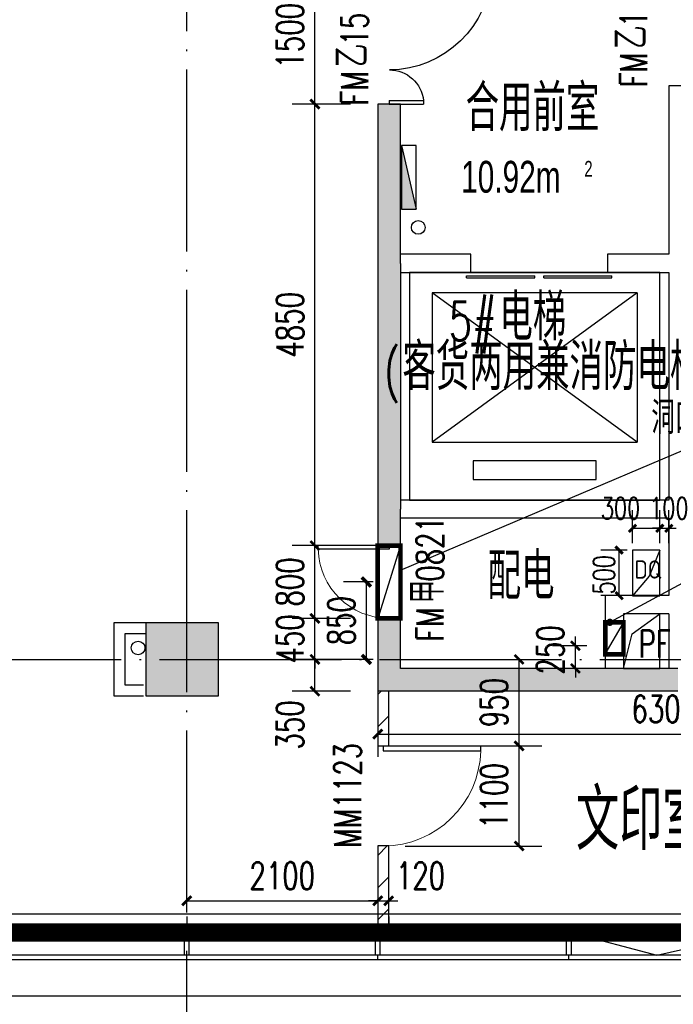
# Model space of a CAD drawing. Extents: x 797781 to 1255204, y 21234 to 1024248.
# Tile 494 of 656: x 978672 to 985857, y 468854 to 479670. Entities that reach past the tile are written whole.
import ezdxf

# ---------------------------------------------------------------- set-up
doc = ezdxf.new("R2010")
doc.units = 0
doc.header["$LTSCALE"] = 1000
doc.header["$MEASUREMENT"] = 0
doc.linetypes.add('230303生产综合楼-平面图_t8$0$DOTE', pattern=[2.42, 2, -0.2, 0.02, -0.2])
doc.linetypes.add('__DASH', pattern=[0.35, 0.25, -0.1])
for name, color, linetype in [('230303生产综合楼-平面图_t8$0$3T_WOOD', 21, 'Continuous'), ('230303生产综合楼-平面图_t8$0$COLUMN', 40, 'Continuous'), ('230303生产综合楼-平面图_t8$0$CURTWALL', 4, 'Continuous'), ('230303生产综合楼-平面图_t8$0$DIM_LEAD', 3, 'Continuous'), ('230303生产综合楼-平面图_t8$0$DOOR_FIRE', 4, 'Continuous'), ('230303生产综合楼-平面图_t8$0$DOOR_FIRE_TEXT', 7, 'Continuous'), ('230303生产综合楼-平面图_t8$0$DOTE', 1, '230303生产综合楼-平面图_t8$0$DOTE'), ('230303生产综合楼-平面图_t8$0$EVTR', 2, 'Continuous'), ('230303生产综合楼-平面图_t8$0$H-楼板留洞', 6, 'Continuous'), ('230303生产综合楼-平面图_t8$0$PUB_DIM', 3, 'Continuous'), ('230303生产综合楼-平面图_t8$0$PUB_HATCH', 8, 'Continuous'), ('230303生产综合楼-平面图_t8$0$PUB_TEXT', 7, 'Continuous'), ('230303生产综合楼-平面图_t8$0$SPACE', 7, 'Continuous'), ('230303生产综合楼-平面图_t8$0$VPIPE-雨水', 4, 'Continuous'), ('230303生产综合楼-平面图_t8$0$WALL', 40, 'Continuous'), ('230303生产综合楼-平面图_t8$0$WALL-MOVE', 6, 'Continuous'), ('230303生产综合楼-平面图_t8$0$WINDOW', 4, 'Continuous'), ('230303生产综合楼-平面图_t8$0$WINDOW_TEXT', 7, 'Continuous'), ('230303生产综合楼-平面图_t8$0$条件', 7, 'Continuous'), ('230303生产综合楼-平面图_t8$0$板洞', 6, 'Continuous'), ('230303生产综合楼-平面图_t8$0$水管', 4, 'Continuous'), ('230303生产综合楼-平面图_t8$0$看线', 115, 'Continuous'), ('DIM_LEAD', 3, 'Continuous'), ('EQUIP_消火栓', 7, 'Continuous'), ('PUB_DIM', 3, 'Continuous'), ('PUB_HATCH', 8, 'Continuous'), ('PUB_TEXT', 7, 'Continuous'), ('TEL_TEXT', 7, 'Continuous'), ('VPIPE-消防', 1, 'Continuous'), ('电-强电平面-标注', 3, 'Continuous'), ('电气洞口', 6, 'Continuous')]:
    doc.layers.add(name, color=color, linetype=linetype)
doc.styles.add('230303生产综合楼-平面图_t8$0$_HZTXT', font='@HZTXT_E', dxfattribs={"width": 0.7, "bigfont": '@@HZTXT'})
doc.styles.add('230303生产综合楼-平面图_t8$0$_TCH_DIM', font='SIMPLEX', dxfattribs={"bigfont": 'GBCBIG'})
doc.styles.add('230303生产综合楼-平面图_T8$0$_TCH_DIM_T3', font='SIMPLEX', dxfattribs={"width": 0.705882, "bigfont": 'GBCBIG'})
doc.styles.add('230303生产综合楼-平面图_t8$0$_TCH_WINDOW', font='SIMPLEX', dxfattribs={"height": 3.5, "bigfont": 'GBCBIG'})
doc.styles.add('230303生产综合楼-平面图_t8$0$中元仿宋', font='SIM', dxfattribs={"width": 0.75, "bigfont": 'AllInOneBig.shx'})
doc.styles.add('_TCH_DIM', font='SIMPLEX', dxfattribs={"bigfont": 'GBCBIG'})
doc.styles.add('_TCH_DIM_T3', font='SIMPLEX', dxfattribs={"width": 0.705882, "bigfont": 'GBCBIG'})
doc.styles.get("Standard").update_dxf_attribs({"font": 'gbenor.shx', "bigfont": 'gbcbig.shx'})
doc.dimstyles.new('230303生产综合楼-平面图_T8$0$_TCH_ARCH&&100', dxfattribs={"dimtxt": 297.5, "dimasz": 100, "dimexe": 250, "dimexo": 300, "dimgap": 126.25, "dimtad": 1, "dimdec": 0, "dimzin": 0, "dimdsep": 46, "dimtxsty": '230303生产综合楼-平面图_T8$0$_TCH_DIM_T3', "dimblk": '230303生产综合楼-平面图_t8$0$_ArchTick', "dimcen": 0.09, "dimclrt": 7, "dimazin": 2, "dimtfac": 1, "dimtdec": 0, "dimtix": 1, "dimtmove": 2, "dimatfit": 3, "dimfxl": 1, "dimtolj": 1, "dimtzin": 0, "dimarcsym": 0})
doc.dimstyles.new('_TCH_ARCH&&100', dxfattribs={"dimtxt": 297.5, "dimasz": 100, "dimexe": 250, "dimexo": 300, "dimgap": 126.25, "dimtad": 1, "dimdec": 0, "dimzin": 0, "dimdsep": 46, "dimtxsty": '_TCH_DIM_T3', "dimblk": 'ARCHTICK', "dimcen": 0.09, "dimclrt": 7, "dimazin": 2, "dimtfac": 1, "dimtdec": 0, "dimtix": 1, "dimtmove": 2, "dimatfit": 3, "dimfxl": 1, "dimtolj": 1, "dimtzin": 0, "dimarcsym": 0})
doc.dimstyles.new('_TCH_ARCH&&80', dxfattribs={"dimtxt": 238, "dimasz": 80, "dimexe": 200, "dimexo": 240, "dimgap": 101, "dimtad": 1, "dimdec": 0, "dimzin": 0, "dimdsep": 46, "dimtxsty": '_TCH_DIM_T3', "dimblk": 'ARCHTICK', "dimcen": 0.09, "dimclrt": 7, "dimazin": 2, "dimtfac": 1, "dimtdec": 0, "dimtix": 1, "dimtmove": 2, "dimatfit": 3, "dimfxl": 1, "dimtolj": 1, "dimtzin": 0, "dimarcsym": 0})
pattern_1 = [(45, (0, 179.5), (-176.776766, 176.776766), [])]

# ---------------------------------------------------------------- blocks, each defined once
blk = doc.blocks.new('AQ4-5')
at = {"color": 6, "linetype": '__DASH', "ltscale": 4, "const_width": 200}
blk.add_lwpolyline([(1130261, 464963), (1130261, 461963), (1062726, 461963), (1037542, 464574)], dxfattribs=at)
blk = doc.blocks.new('ddddkkkkk')
at = {"layer": 'TEL_TEXT', "color": 3, "linetype": 'ByBlock'}
for p, q in [((1870760, -13732), (1870878, -14019)), ((1870878, -14019), (1871060, -14232))]:
    blk.add_line(p, q, dxfattribs=at)
blk.add_lwpolyline([(1871060, -13732), (1871060, -14232), (1870760, -14232), (1870760, -13732)], close=True, dxfattribs=at)
blk = doc.blocks.new('_ArchTick')
at = {"color": 0, "linetype": 'ByBlock', "const_width": 0.4}
blk.add_lwpolyline([(-0.5, -0.5), (0.5, 0.5)], dxfattribs=at)
blk = doc.blocks.new('*D6718')
at = {"layer": 'Defpoints', "color": 0, "transparency": 16777216}
for p in [(814690, 367189), (815017, 367189), (815017, 366689)]:
    blk.add_point(p, dxfattribs=at)
at = {"layer": 'PUB_DIM', "color": 0, "lineweight": -2, "transparency": 16777216}
for p, q in [((814777, 367189), (814490, 367189)), ((814690, 366689), (814690, 367189)), ((814777, 366689), (814490, 366689))]:
    blk.add_line(p, q, dxfattribs=at)
at = {"layer": 'PUB_DIM', "color": 0, "lineweight": -2, "transparency": 16777216, "xscale": 80, "yscale": 80, "zscale": 80}
for p, rotation in [((814690, 367189), 90), ((814690, 366689), 270)]:
    blk.add_blockref('_ArchTick', p, dxfattribs=dict(at, rotation=rotation))
at = {"layer": 'PUB_DIM', "color": 7, "transparency": 16777216, "insert": (814524, 366918), "char_height": 238, "attachment_point": 5, "rotation": 90, "style": '_TCH_DIM_T3'}
blk.add_mtext('\\A1;500', dxfattribs=at)
blk = doc.blocks.new('*D6719')
at = {"layer": 'Defpoints', "color": 0, "transparency": 16777216}
for p in [(815237, 367429), (815137, 367026), (815237, 367026)]:
    blk.add_point(p, dxfattribs=at)
at = {"layer": 'PUB_DIM', "color": 0, "lineweight": -2, "transparency": 16777216}
for p, q in [((815137, 367266), (815137, 367629)), ((815237, 367266), (815237, 367629)), ((815137, 367429), (815057, 367429)), ((815137, 367429), (815237, 367429)), ((815237, 367429), (815317, 367429))]:
    blk.add_line(p, q, dxfattribs=at)
at = {"layer": 'PUB_DIM', "color": 0, "lineweight": -2, "transparency": 16777216, "xscale": 80, "yscale": 80, "zscale": 80}
blk.add_blockref('_ArchTick', (815137, 367429), dxfattribs=at)
at = {"layer": 'PUB_DIM', "color": 0, "lineweight": -2, "transparency": 16777216, "xscale": 80, "yscale": 80, "zscale": 80, "rotation": 180}
blk.add_blockref('_ArchTick', (815237, 367429), dxfattribs=at)
at = {"layer": 'PUB_DIM', "color": 7, "transparency": 16777216, "insert": (815237, 367649), "char_height": 238, "attachment_point": 5, "style": '_TCH_DIM_T3'}
blk.add_mtext('\\A1;100', dxfattribs=at)
blk = doc.blocks.new('*D6720')
at = {"layer": 'Defpoints', "color": 0, "transparency": 16777216}
for p in [(815137, 367429), (814837, 367026), (815137, 367026)]:
    blk.add_point(p, dxfattribs=at)
at = {"layer": 'PUB_DIM', "color": 0, "lineweight": -2, "transparency": 16777216}
for p, q in [((814837, 367266), (814837, 367629)), ((815137, 367266), (815137, 367629)), ((814837, 367429), (815137, 367429))]:
    blk.add_line(p, q, dxfattribs=at)
at = {"layer": 'PUB_DIM', "color": 0, "lineweight": -2, "transparency": 16777216, "xscale": 80, "yscale": 80, "zscale": 80, "rotation": 180}
blk.add_blockref('_ArchTick', (814837, 367429), dxfattribs=at)
at = {"layer": 'PUB_DIM', "color": 0, "lineweight": -2, "transparency": 16777216, "xscale": 80, "yscale": 80, "zscale": 80}
blk.add_blockref('_ArchTick', (815137, 367429), dxfattribs=at)
at = {"layer": 'PUB_DIM', "color": 7, "transparency": 16777216, "insert": (814706, 367649), "char_height": 238, "attachment_point": 5, "style": '_TCH_DIM_T3'}
blk.add_mtext('\\A1;300', dxfattribs=at)
blk = doc.blocks.new('*D6721')
at = {"layer": 'Defpoints', "color": 0, "transparency": 16777216}
for p in [(811912, 366839), (812287, 366839), (812287, 365989)]:
    blk.add_point(p, dxfattribs=at)
at = {"layer": 'PUB_DIM', "color": 0, "lineweight": -2, "transparency": 16777216}
for p, q in [((811987, 366839), (811662, 366839)), ((811912, 365989), (811912, 366839)), ((811987, 365989), (811662, 365989))]:
    blk.add_line(p, q, dxfattribs=at)
at = {"layer": 'PUB_DIM', "color": 0, "lineweight": -2, "transparency": 16777216, "xscale": 100, "yscale": 100, "zscale": 100}
for p, rotation in [((811912, 366839), 90), ((811912, 365989), 270)]:
    blk.add_blockref('_ArchTick', p, dxfattribs=dict(at, rotation=rotation))
at = {"layer": 'PUB_DIM', "color": 7, "transparency": 16777216, "insert": (811637, 366414), "char_height": 297.5, "attachment_point": 5, "rotation": 90, "style": '_TCH_DIM_T3'}
blk.add_mtext('\\A1;850', dxfattribs=at)
blk = doc.blocks.new('$TwtSys$00000434')
for p, q in [((-0.5, 0.5), (-0.5, -0.5)), ((-0.5, -0.5), (0.5, 0.5)), ((0.5, 0.5), (-0.5, 0.5)), ((0.5, -0.5), (0.5, 0.5)), ((-0.5, -0.5), (0.5, -0.5))]:
    blk.add_line(p, q)
blk.add_solid([(0.5, -0.5), (0.5, 0.5), (-0.5, -0.5)])
blk = doc.blocks.new('230303生产综合楼-平面图_t8$0$4-XHS')
at = {"layer": '230303生产综合楼-平面图_t8$0$VPIPE-雨水'}
blk.add_circle((1107453.2, 265724.5), 75, dxfattribs=at)
at = {"layer": 'VPIPE-消防'}
blk.add_circle((1110532.6, 270344.5), 75, dxfattribs=at)
at = {"layer": 'EQUIP_消火栓', "xscale": -700, "yscale": -160, "zscale": 700, "rotation": 90.00000000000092}
blk.add_blockref('$TwtSys$00000434', (1110430, 270894.5), dxfattribs=at)
blk = doc.blocks.new('230303生产综合楼-平面图_t8$0$3WLGJ')
at = {"layer": '230303生产综合楼-平面图_t8$0$3T_WOOD'}
for points in [[(1103891, 172272), (1103841, 172272), (1103841, 172522), (1103891, 172522)], [(1105991, 172272), (1105941, 172272), (1105941, 172522), (1105991, 172522)], [(1108091, 172272), (1108041, 172272), (1108041, 172522), (1108091, 172522)]]:
    blk.add_lwpolyline(points, close=True, dxfattribs=at)
for points in [[(1103866, 172222), (1103866, 172272)], [(1105966, 172222), (1105966, 172272)], [(1108066, 172222), (1108066, 172272)]]:
    blk.add_lwpolyline(points, dxfattribs=at)
blk = doc.blocks.new('230303生产综合楼-平面图_t8$0$$DorLib2D$00000001')
for p, q in [((0.45, 0.975), (0.5, 0.975)), ((0.45, 0), (0.45, 0.975)), ((0.5, 0), (0.5, 0.975)), ((0.5, 0), (0.45, 0))]:
    blk.add_line(p, q)
at = {"lineweight": 13}
blk.add_arc((0.475, 0), 0.975, 91.46928, 180, dxfattribs=at)
blk = doc.blocks.new('230303生产综合楼-平面图_t8$0$$DORLIB2D$00000127')
at = {"color": 0}
for points in [[(-0.5333, 0.7949), (-0.5333, 0.6904)], [(-0.0333, 0.7949), (-0.5333, 0.7949)], [(-0.0333, 0.7949), (-0.0333, 0.6904)], [(0.5333, 0.7949), (0.0333, 0.7949)], [(0.0333, 0.7949), (0.0333, 0.6904)], [(0.5333, 0.7949), (0.5333, 0.6904)], [(-0.0333, 0.6904), (-0.5333, 0.6904)], [(0.5333, 0.6904), (0.0333, 0.6904)], [(0.5, 0.5), (-0.5, 0.5)]]:
    blk.add_lwpolyline(points, dxfattribs=at)
blk = doc.blocks.new('230303生产综合楼-平面图_t8$0$$DorLib2D$00000225')
at = {"color": 0}
for p, q in [((0.475, -0.0014), (0.475, 0.7521)), ((0.475, 0.7521), (0.5, 0.7521)), ((0.5, -0.0014), (0.5, 0.7521)), ((-0.5, 0), (-0.5, 0.252)), ((-0.475, 0.252), (-0.5, 0.252)), ((-0.475, 0), (-0.475, 0.252)), ((-0.475, 0), (-0.5, 0)), ((0.475, -0.0014), (0.5, -0.0014))]:
    blk.add_line(p, q, dxfattribs=at)
for centre, radius, start, end in [((0.5046, -0.0019), 0.7546, 92.24927, 179.72377), ((-0.5008, 0.0026), 0.2508, 359.78987, 84.09744)]:
    blk.add_arc(centre, radius, start, end, dxfattribs=at)
blk = doc.blocks.new('230303生产综合楼-平面图_t8$0$_ArchTick')
at = {"color": 0, "linetype": 'ByBlock', "const_width": 0.3}
blk.add_lwpolyline([(-0.5, -0.5), (0.5, 0.5)], dxfattribs=at)
blk = doc.blocks.new('*D6270')
at = {"layer": '230303生产综合楼-平面图_t8$0$PUB_DIM', "color": 0, "lineweight": -2, "transparency": 16777216}
for p, q in [((808848, 174949), (808208, 174949)), ((808458, 174599), (808458, 174949)), ((808848, 174599), (808208, 174599))]:
    blk.add_line(p, q, dxfattribs=at)
at = {"layer": 'Defpoints', "color": 0, "transparency": 16777216}
for p in [(808458, 174949), (809148, 174949), (809148, 174599)]:
    blk.add_point(p, dxfattribs=at)
at = {"layer": '230303生产综合楼-平面图_t8$0$PUB_DIM', "color": 0, "lineweight": -2, "transparency": 16777216, "xscale": 100, "yscale": 100, "zscale": 100}
for p, rotation in [((808458, 174949), 90), ((808458, 174599), 270)]:
    blk.add_blockref('230303生产综合楼-平面图_t8$0$_ArchTick', p, dxfattribs=dict(at, rotation=rotation))
at = {"layer": '230303生产综合楼-平面图_t8$0$PUB_DIM', "color": 7, "transparency": 16777216, "insert": (808183, 174229), "char_height": 297.5, "attachment_point": 5, "rotation": 90, "style": '230303生产综合楼-平面图_T8$0$_TCH_DIM_T3'}
blk.add_mtext('\\A1;350', dxfattribs=at)
blk = doc.blocks.new('*D6271')
at = {"layer": '230303生产综合楼-平面图_t8$0$PUB_DIM', "color": 0, "lineweight": -2, "transparency": 16777216}
for p, q in [((808458, 175399), (808458, 175499)), ((808848, 175399), (808208, 175399)), ((808458, 174949), (808458, 175399)), ((808848, 174949), (808208, 174949)), ((808458, 174949), (808458, 174849))]:
    blk.add_line(p, q, dxfattribs=at)
at = {"layer": 'Defpoints', "color": 0, "transparency": 16777216}
for p in [(808458, 175399), (809148, 175399), (809148, 174949)]:
    blk.add_point(p, dxfattribs=at)
at = {"layer": '230303生产综合楼-平面图_t8$0$PUB_DIM', "color": 0, "lineweight": -2, "transparency": 16777216, "xscale": 100, "yscale": 100, "zscale": 100}
for p, rotation in [((808458, 175399), 270), ((808458, 174949), 90)]:
    blk.add_blockref('230303生产综合楼-平面图_t8$0$_ArchTick', p, dxfattribs=dict(at, rotation=rotation))
at = {"layer": '230303生产综合楼-平面图_t8$0$PUB_DIM', "color": 7, "transparency": 16777216, "insert": (808183, 175174), "char_height": 297.5, "attachment_point": 5, "rotation": 90, "style": '230303生产综合楼-平面图_T8$0$_TCH_DIM_T3'}
blk.add_mtext('\\A1;450', dxfattribs=at)
blk = doc.blocks.new('*D6272')
at = {"layer": '230303生产综合楼-平面图_t8$0$PUB_DIM', "color": 0, "lineweight": -2, "transparency": 16777216}
for p, q in [((808848, 176199), (808208, 176199)), ((808458, 175399), (808458, 176199)), ((808848, 175399), (808208, 175399))]:
    blk.add_line(p, q, dxfattribs=at)
at = {"layer": 'Defpoints', "color": 0, "transparency": 16777216}
for p in [(808458, 176199), (809148, 176199), (809148, 175399)]:
    blk.add_point(p, dxfattribs=at)
at = {"layer": '230303生产综合楼-平面图_t8$0$PUB_DIM', "color": 0, "lineweight": -2, "transparency": 16777216, "xscale": 100, "yscale": 100, "zscale": 100}
for p, rotation in [((808458, 176199), 90), ((808458, 175399), 270)]:
    blk.add_blockref('230303生产综合楼-平面图_t8$0$_ArchTick', p, dxfattribs=dict(at, rotation=rotation))
at = {"layer": '230303生产综合楼-平面图_t8$0$PUB_DIM', "color": 7, "transparency": 16777216, "insert": (808183, 175799), "char_height": 297.5, "attachment_point": 5, "rotation": 90, "style": '230303生产综合楼-平面图_T8$0$_TCH_DIM_T3'}
blk.add_mtext('\\A1;800', dxfattribs=at)
blk = doc.blocks.new('*D6273')
at = {"layer": '230303生产综合楼-平面图_t8$0$PUB_DIM', "color": 0, "lineweight": -2, "transparency": 16777216}
for p, q in [((808848, 181049), (808208, 181049)), ((808458, 176199), (808458, 181049)), ((808848, 176199), (808208, 176199))]:
    blk.add_line(p, q, dxfattribs=at)
at = {"layer": 'Defpoints', "color": 0, "transparency": 16777216}
for p in [(808458, 181049), (809148, 181049), (809148, 176199)]:
    blk.add_point(p, dxfattribs=at)
at = {"layer": '230303生产综合楼-平面图_t8$0$PUB_DIM', "color": 0, "lineweight": -2, "transparency": 16777216, "xscale": 100, "yscale": 100, "zscale": 100}
for p, rotation in [((808458, 181049), 90), ((808458, 176199), 270)]:
    blk.add_blockref('230303生产综合楼-平面图_t8$0$_ArchTick', p, dxfattribs=dict(at, rotation=rotation))
at = {"layer": '230303生产综合楼-平面图_t8$0$PUB_DIM', "color": 7, "transparency": 16777216, "insert": (808183, 178624), "char_height": 297.5, "attachment_point": 5, "rotation": 90, "style": '230303生产综合楼-平面图_T8$0$_TCH_DIM_T3'}
blk.add_mtext('\\A1;4850', dxfattribs=at)
blk = doc.blocks.new('*D6274')
at = {"layer": '230303生产综合楼-平面图_t8$0$PUB_DIM', "color": 0, "lineweight": -2, "transparency": 16777216}
for p, q in [((808848, 182549), (808208, 182549)), ((808458, 181049), (808458, 182549)), ((808848, 181049), (808208, 181049))]:
    blk.add_line(p, q, dxfattribs=at)
at = {"layer": 'Defpoints', "color": 0, "transparency": 16777216}
for p in [(808458, 182549), (809148, 182549), (809148, 181049)]:
    blk.add_point(p, dxfattribs=at)
at = {"layer": '230303生产综合楼-平面图_t8$0$PUB_DIM', "color": 0, "lineweight": -2, "transparency": 16777216, "xscale": 100, "yscale": 100, "zscale": 100}
for p, rotation in [((808458, 182549), 90), ((808458, 181049), 270)]:
    blk.add_blockref('230303生产综合楼-平面图_t8$0$_ArchTick', p, dxfattribs=dict(at, rotation=rotation))
at = {"layer": '230303生产综合楼-平面图_t8$0$PUB_DIM', "color": 7, "transparency": 16777216, "insert": (808183, 181799), "char_height": 297.5, "attachment_point": 5, "rotation": 90, "style": '230303生产综合楼-平面图_T8$0$_TCH_DIM_T3'}
blk.add_mtext('\\A1;1500', dxfattribs=at)
blk = doc.blocks.new('*D6276')
at = {"layer": '230303生产综合楼-平面图_t8$0$PUB_DIM', "color": 0, "lineweight": -2, "transparency": 16777216}
for p, q in [((809148, 174299), (809148, 173878)), ((815448, 174299), (815448, 173878)), ((809148, 174128), (815448, 174128))]:
    blk.add_line(p, q, dxfattribs=at)
at = {"layer": 'Defpoints', "color": 0, "transparency": 16777216}
for p in [(809148, 174599), (815448, 174599), (815448, 174128)]:
    blk.add_point(p, dxfattribs=at)
at = {"layer": '230303生产综合楼-平面图_t8$0$PUB_DIM', "color": 0, "lineweight": -2, "transparency": 16777216, "xscale": 100, "yscale": 100, "zscale": 100, "rotation": 180}
blk.add_blockref('230303生产综合楼-平面图_t8$0$_ArchTick', (809148, 174128), dxfattribs=at)
at = {"layer": '230303生产综合楼-平面图_t8$0$PUB_DIM', "color": 0, "lineweight": -2, "transparency": 16777216, "xscale": 100, "yscale": 100, "zscale": 100}
blk.add_blockref('230303生产综合楼-平面图_t8$0$_ArchTick', (815448, 174128), dxfattribs=at)
at = {"layer": '230303生产综合楼-平面图_t8$0$PUB_DIM', "color": 7, "transparency": 16777216, "insert": (812298, 174403), "char_height": 297.5, "attachment_point": 5, "style": '230303生产综合楼-平面图_T8$0$_TCH_DIM_T3'}
blk.add_mtext('\\A1;6300', dxfattribs=at)
blk = doc.blocks.new('*D6279')
at = {"layer": '230303生产综合楼-平面图_t8$0$PUB_DIM', "color": 0, "lineweight": -2, "transparency": 16777216}
for p, q in [((811321, 175099), (811321, 175199)), ((811448, 175099), (811071, 175099)), ((811321, 174849), (811321, 175099)), ((811448, 174849), (811071, 174849)), ((811321, 174849), (811321, 174749))]:
    blk.add_line(p, q, dxfattribs=at)
at = {"layer": 'Defpoints', "color": 0, "transparency": 16777216}
for p in [(811321, 175099), (811748, 175099), (811748, 174849)]:
    blk.add_point(p, dxfattribs=at)
at = {"layer": '230303生产综合楼-平面图_t8$0$PUB_DIM', "color": 0, "lineweight": -2, "transparency": 16777216, "xscale": 100, "yscale": 100, "zscale": 100}
for p, rotation in [((811321, 175099), 270), ((811321, 174849), 90)]:
    blk.add_blockref('230303生产综合楼-平面图_t8$0$_ArchTick', p, dxfattribs=dict(at, rotation=rotation))
at = {"layer": '230303生产综合楼-平面图_t8$0$PUB_DIM', "color": 7, "transparency": 16777216, "insert": (811046, 175053), "char_height": 297.5, "attachment_point": 5, "rotation": 90, "style": '230303生产综合楼-平面图_T8$0$_TCH_DIM_T3'}
blk.add_mtext('\\A1;250', dxfattribs=at)
blk = doc.blocks.new('*D1665')
at = {"layer": '230303生产综合楼-平面图_t8$0$PUB_DIM', "color": 0, "lineweight": -2, "transparency": 16777216}
for p, q in [((980508, 469991), (982608, 469991)), ((980508, 469818), (980508, 469741)), ((982608, 469818), (982608, 469741))]:
    blk.add_line(p, q, dxfattribs=at)
at = {"layer": 'Defpoints', "color": 0, "transparency": 16777216}
for p in [(980508, 470118), (982608, 470118), (982608, 469991)]:
    blk.add_point(p, dxfattribs=at)
at = {"layer": '230303生产综合楼-平面图_t8$0$PUB_DIM', "color": 0, "lineweight": -2, "transparency": 16777216, "xscale": 100, "yscale": 100, "zscale": 100, "rotation": 180}
blk.add_blockref('230303生产综合楼-平面图_t8$0$_ArchTick', (980508, 469991), dxfattribs=at)
at = {"layer": '230303生产综合楼-平面图_t8$0$PUB_DIM', "color": 0, "lineweight": -2, "transparency": 16777216, "xscale": 100, "yscale": 100, "zscale": 100}
blk.add_blockref('230303生产综合楼-平面图_t8$0$_ArchTick', (982608, 469991), dxfattribs=at)
at = {"layer": '230303生产综合楼-平面图_t8$0$PUB_DIM', "color": 7, "transparency": 16777216, "insert": (981558, 470266), "char_height": 297.5, "attachment_point": 5, "style": '230303生产综合楼-平面图_T8$0$_TCH_DIM_T3'}
blk.add_mtext('\\A1;2100', dxfattribs=at)
blk = doc.blocks.new('*D1666')
at = {"layer": '230303生产综合楼-平面图_t8$0$PUB_DIM', "color": 0, "lineweight": -2, "transparency": 16777216}
for p, q in [((982608, 469991), (982508, 469991)), ((982608, 469991), (982728, 469991)), ((982728, 469991), (982828, 469991)), ((982608, 469818), (982608, 469741)), ((982728, 469818), (982728, 469741))]:
    blk.add_line(p, q, dxfattribs=at)
at = {"layer": 'Defpoints', "color": 0, "transparency": 16777216}
for p in [(982608, 470118), (982728, 470118), (982728, 469991)]:
    blk.add_point(p, dxfattribs=at)
at = {"layer": '230303生产综合楼-平面图_t8$0$PUB_DIM', "color": 0, "lineweight": -2, "transparency": 16777216, "xscale": 100, "yscale": 100, "zscale": 100}
blk.add_blockref('230303生产综合楼-平面图_t8$0$_ArchTick', (982608, 469991), dxfattribs=at)
at = {"layer": '230303生产综合楼-平面图_t8$0$PUB_DIM', "color": 0, "lineweight": -2, "transparency": 16777216, "xscale": 100, "yscale": 100, "zscale": 100, "rotation": 180}
blk.add_blockref('230303生产综合楼-平面图_t8$0$_ArchTick', (982728, 469991), dxfattribs=at)
at = {"layer": '230303生产综合楼-平面图_t8$0$PUB_DIM', "color": 7, "transparency": 16777216, "insert": (983078, 470266), "char_height": 297.5, "attachment_point": 5, "style": '230303生产综合楼-平面图_T8$0$_TCH_DIM_T3'}
blk.add_mtext('\\A1;120', dxfattribs=at)
blk = doc.blocks.new('*D1724')
at = {"layer": '230303生产综合楼-平面图_t8$0$PUB_DIM', "color": 0, "lineweight": -2, "transparency": 16777216}
for p, q in [((982908, 471693), (984412, 471693)), ((984162, 470593), (984162, 471693)), ((982908, 470593), (984412, 470593))]:
    blk.add_line(p, q, dxfattribs=at)
at = {"layer": 'Defpoints', "color": 0, "transparency": 16777216}
for p in [(982608, 471693), (984162, 471693), (982608, 470593)]:
    blk.add_point(p, dxfattribs=at)
at = {"layer": '230303生产综合楼-平面图_t8$0$PUB_DIM', "color": 0, "lineweight": -2, "transparency": 16777216, "xscale": 100, "yscale": 100, "zscale": 100}
for p, rotation in [((984162, 471693), 90), ((984162, 470593), 270)]:
    blk.add_blockref('230303生产综合楼-平面图_t8$0$_ArchTick', p, dxfattribs=dict(at, rotation=rotation))
at = {"layer": '230303生产综合楼-平面图_t8$0$PUB_DIM', "color": 7, "transparency": 16777216, "insert": (983887, 471143), "char_height": 297.5, "attachment_point": 5, "rotation": 90, "style": '230303生产综合楼-平面图_T8$0$_TCH_DIM_T3'}
blk.add_mtext('\\A1;1100', dxfattribs=at)
blk = doc.blocks.new('*D1725')
at = {"layer": '230303生产综合楼-平面图_t8$0$PUB_DIM', "color": 0, "lineweight": -2, "transparency": 16777216}
for p, q in [((982908, 472643), (984412, 472643)), ((984162, 471693), (984162, 472643)), ((982908, 471693), (984412, 471693))]:
    blk.add_line(p, q, dxfattribs=at)
at = {"layer": 'Defpoints', "color": 0, "transparency": 16777216}
for p in [(982608, 472643), (984162, 472643), (982608, 471693)]:
    blk.add_point(p, dxfattribs=at)
at = {"layer": '230303生产综合楼-平面图_t8$0$PUB_DIM', "color": 0, "lineweight": -2, "transparency": 16777216, "xscale": 100, "yscale": 100, "zscale": 100}
for p, rotation in [((984162, 472643), 90), ((984162, 471693), 270)]:
    blk.add_blockref('230303生产综合楼-平面图_t8$0$_ArchTick', p, dxfattribs=dict(at, rotation=rotation))
at = {"layer": '230303生产综合楼-平面图_t8$0$PUB_DIM', "color": 7, "transparency": 16777216, "insert": (983887, 472168), "char_height": 297.5, "attachment_point": 5, "rotation": 90, "style": '230303生产综合楼-平面图_T8$0$_TCH_DIM_T3'}
blk.add_mtext('\\A1;950', dxfattribs=at)
blk = doc.blocks.new('_FZH')
blk.add_lwpolyline([(-0.5, -0.5), (0.5, -0.5), (0.5, 0.5), (-0.5, 0.5)], close=True)
at = {"layer": 'PUB_HATCH'}
blk.add_solid([(-0.5, -0.5), (0.5, -0.5), (-0.5, 0.5), (0.5, 0.5)], dxfattribs=at)
blk = doc.blocks.new('3FQD')
at = {"layer": 'DIM_LEAD'}
blk.add_line((812286.8, 366970.4), (815561.2, 368359.7), dxfattribs=at)
at = {"layer": '电气洞口', "color": 6, "lineweight": -2}
blk.add_line((812286.8, 367239.1), (812036.8, 366439.1), dxfattribs=at)
at = {"layer": '电气洞口', "color": 6, "lineweight": -2, "const_width": 50}
blk.add_lwpolyline([(812286.8, 366439.1), (812036.8, 366439.1), (812036.8, 367239.1), (812286.8, 367239.1)], close=True, dxfattribs=at)
at = {"layer": '电-强电平面-标注', "color": 3, "xscale": -1}
blk.add_blockref('ddddkkkkk', (2685897.2, 380920.8), dxfattribs=at)
at = {"layer": 'PUB_TEXT', "style": '_TCH_DIM'}
blk.add_text('洞口', height=357.45, dxfattribs=at).set_placement((815045, 368464.7))
at = {"layer": 'PUB_TEXT'}
blk.add_text('DQ', height=200, dxfattribs=at).set_placement((814858.5, 366876.2))
at = {"layer": 'PUB_DIM'}
for base, p1, p2, angle, picture, middle in [((815136.8, 367429.1), (814836.8, 367026.4), (815136.8, 367026.4), 0, '*D6720', (814706, 367649.1)), ((815236.8, 367429.1), (815136.8, 367026.4), (815236.8, 367026.4), 0, '*D6719', (815236.8, 367649.1)), ((814689.6, 367189.1), (815017.1, 366689.1), (815017.1, 367189.1), 90, '*D6718', (814524.5, 366918))]:
    dim = blk.add_linear_dim(base=base, p1=p1, p2=p2, angle=angle, dimstyle='_TCH_ARCH&&80', dxfattribs=at)
    dim.commit()
    dim.dimension.update_dxf_attribs({"geometry": picture, "text_midpoint": middle, "dimtype": 161})
dim = blk.add_aligned_dim(p1=(812286.8, 365989.1), p2=(812286.8, 366839.1), distance=375.2, dimstyle='_TCH_ARCH&&100', dxfattribs=at)
dim.commit()
dim.dimension.update_dxf_attribs({"geometry": '*D6721', "text_midpoint": (811636.6, 366414.1)})
blk = doc.blocks.new('230303生产综合楼-平面图_t8$0$HXT-3')
at = {"layer": '230303生产综合楼-平面图_t8$0$PUB_HATCH'}
for points in [[(809398.3, 179298.9), (809398.3, 181048.9), (809148.3, 181048.9), (809148.3, 179298.9)], [(809398.3, 179298.9), (809148.3, 179298.9), (809148.3, 176598.9), (809398.3, 176598.9)], [(809148.3, 176598.9), (809148.3, 176198.9), (809398.3, 176198.9), (809398.3, 176598.9)], [(809398.3, 174848.9), (809398.3, 175398.9), (809148.3, 175398.9), (809148.3, 174598.9)], [(811748.3, 174598.9), (811748.3, 174848.9), (809398.3, 174848.9), (809148.3, 174598.9)], [(812448.3, 174598.9), (812448.3, 174848.9), (811748.3, 174848.9), (811748.3, 174598.9)]]:
    blk.add_hatch(color=256, dxfattribs=at).paths.add_polyline_path(points)
at = {"layer": '230303生产综合楼-平面图_t8$0$DIM_LEAD'}
blk.add_line((811699.6, 175356), (813448.4, 176302.2), dxfattribs=at)
at = {"layer": '230303生产综合楼-平面图_t8$0$DIM_LEAD', "const_width": 40}
blk.add_lwpolyline([(811682, 175346.5, 1), (811717.2, 175365.5, 1)], format="xyb", close=True, dxfattribs=at)
at = {"layer": '230303生产综合楼-平面图_t8$0$DOOR_FIRE'}
for p, q in [((809148.3, 176198.9), (809148.3, 175398.9)), ((809398.3, 176198.9), (809398.3, 175398.9))]:
    blk.add_line(p, q, dxfattribs=at)
at = {"layer": '230303生产综合楼-平面图_t8$0$EVTR'}
for p, q in [((811998.3, 178973.9), (809748.3, 178973.9)), ((809748.3, 178973.9), (809748.3, 177333.9)), ((811998.3, 177333.9), (809748.3, 178973.9)), ((811998.3, 178973.9), (809748.3, 177333.9)), ((811998.3, 178973.9), (811998.3, 177333.9)), ((809748.3, 177333.9), (811998.3, 177333.9)), ((811548.3, 177128.9), (810198.3, 177128.9)), ((810198.3, 177128.9), (810198.3, 176923.9)), ((811548.3, 176923.9), (811548.3, 177128.9)), ((810198.3, 176923.9), (811548.3, 176923.9))]:
    blk.add_line(p, q, dxfattribs=at)
at = {"layer": '230303生产综合楼-平面图_t8$0$H-楼板留洞'}
blk.add_lwpolyline([(812248.3, 175448.9), (811848.3, 175448.9), (811848.3, 174848.9), (812248.3, 174848.9)], close=True, dxfattribs=at)
at = {"layer": '230303生产综合楼-平面图_t8$0$WALL'}
for p, q in [((812548.3, 181248.9), (812348.3, 181248.9)), ((812348.3, 181248.9), (812348.3, 179398.9)), ((809398.3, 181048.9), (809148.3, 181048.9)), ((809148.3, 181048.9), (809148.3, 179298.9)), ((809398.3, 179298.9), (809398.3, 181048.9)), ((810173.3, 179398.9), (809398.3, 179398.9)), ((810173.3, 179198.9), (810173.3, 179398.9)), ((812348.3, 179398.9), (811673.3, 179398.9)), ((811673.3, 179398.9), (811673.3, 179198.9)), ((809148.3, 179298.9), (809148.3, 176598.9)), ((809398.3, 179298.9), (809398.3, 176598.9)), ((809398.3, 179198.9), (810173.3, 179198.9)), ((811673.3, 179198.9), (812348.3, 179198.9)), ((812348.3, 179198.9), (812348.3, 176698.9)), ((812348.3, 176698.9), (809398.3, 176698.9)), ((809148.3, 176598.9), (809148.3, 176198.9)), ((809398.3, 176198.9), (809398.3, 176598.9)), ((812348.3, 176498.9), (809398.3, 176498.9)), ((812348.3, 176498.9), (812348.3, 175648.9)), ((809148.3, 176198.9), (809398.3, 176198.9)), ((812348.3, 175648.9), (811648.3, 175648.9)), ((811648.3, 175648.9), (811648.3, 174848.9)), ((812348.3, 175448.9), (811848.3, 175448.9)), ((811848.3, 175448.9), (811848.3, 174848.9)), ((812348.3, 175448.9), (812348.3, 174848.9)), ((809398.3, 175398.9), (809148.3, 175398.9)), ((809148.3, 175398.9), (809148.3, 174598.9)), ((809398.3, 174848.9), (809398.3, 175398.9)), ((811748.3, 174848.9), (809398.3, 174848.9)), ((812448.3, 174848.9), (811748.3, 174848.9)), ((811748.3, 174598.9), (809148.3, 174598.9)), ((812448.3, 174598.9), (811748.3, 174598.9))]:
    blk.add_line(p, q, dxfattribs=at)
at = {"layer": '230303生产综合楼-平面图_t8$0$条件', "color": 1, "const_width": 50, "elevation": 3050}
blk.add_lwpolyline([(811849.6, 175355.1), (811849.6, 175005.1), (811649.1, 175005.1), (811649.1, 175357), (811849.6, 175355.1)], dxfattribs=at)
at = {"layer": '230303生产综合楼-平面图_t8$0$条件', "color": 1, "elevation": 3050}
blk.add_lwpolyline([(811649.1, 175005.1), (811848.3, 175348.9)], dxfattribs=at)
at = {"layer": '230303生产综合楼-平面图_t8$0$板洞'}
blk.add_lwpolyline([(809498.3, 176698.9), (812248.3, 176698.9), (812248.3, 179198.9), (809498.3, 179198.9)], close=True, dxfattribs=at)
blk.add_lwpolyline([(811848.3, 174848.9), (811945.4, 175228.7), (812248.3, 175448.9)], dxfattribs=at)
at = {"layer": '230303生产综合楼-平面图_t8$0$DOOR_FIRE', "zscale": 250}
for name, p, xscale, yscale, rotation in [('230303生产综合楼-平面图_t8$0$$DorLib2D$00000225', (809273.3, 181798.9), -1500, 1500, 269.9999999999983), ('230303生产综合楼-平面图_t8$0$$DorLib2D$00000001', (809273.3, 175798.9), -800, -800, 270)]:
    blk.add_blockref(name, p, dxfattribs=dict(at, xscale=xscale, yscale=yscale, rotation=rotation))
at = {"layer": '230303生产综合楼-平面图_t8$0$WINDOW', "xscale": 1500, "yscale": 200, "zscale": 200, "rotation": 179.999999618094}
blk.add_blockref('230303生产综合楼-平面图_t8$0$$DORLIB2D$00000127', (810923.3, 179298.9), dxfattribs=at)
at = {"layer": '230303生产综合楼-平面图_t8$0$DOOR_FIRE_TEXT', "style": '230303生产综合楼-平面图_t8$0$_TCH_WINDOW', "width": 0.705882}
for s, p in [('1523z', (812110.8, 181893.1)), ('1523z', (809043.4, 181693.1)), ('FM', (812110.8, 181234.8)), ('FM', (809043.4, 181034.8)), ('0821', (809871.6, 175803.1)), ('FM', (809871.6, 175144.8))]:
    blk.add_text(s, height=297.5, rotation=90, dxfattribs=at).set_placement(p)
at = {"layer": '230303生产综合楼-平面图_t8$0$DOOR_FIRE_TEXT', "style": '230303生产综合楼-平面图_t8$0$_TCH_WINDOW'}
for s, p in [('乙', (812110.8, 181654.8)), ('乙', (809043.4, 181454.8)), ('甲', (809871.6, 175564.8))]:
    blk.add_text(s, height=357.4, rotation=90, dxfattribs=at).set_placement(p)
at = {"layer": '230303生产综合楼-平面图_t8$0$PUB_TEXT', "style": '230303生产综合楼-平面图_t8$0$_TCH_DIM'}
for s, p in [('合用前室', (810113.8, 180750.4)), ('电梯', (810485.2, 178451.6)), ('客货两用兼消防电梯', (809418.4, 177907)), ('配电', (810356, 175608.5))]:
    blk.add_text(s, height=510.64, dxfattribs=at).set_placement(p)
at = {"layer": '230303生产综合楼-平面图_t8$0$PUB_TEXT', "style": '230303生产综合楼-平面图_t8$0$_TCH_DIM', "width": 0.705882}
for s, height, p in [('5#', 425, (809928, 178451.6)), ('(', 425, (809218.4, 177907)), ('PF', 297.5, (812015.4, 174970.9))]:
    blk.add_text(s, height=height, dxfattribs=at).set_placement(p)
at = {"layer": '230303生产综合楼-平面图_t8$0$SPACE', "style": '230303生产综合楼-平面图_t8$0$_HZTXT', "width": 0.7}
for s, height, p in [('10.92m', 350, (810065.4, 180074.8)), ('2', 175, (811418.8, 180249.8))]:
    blk.add_text(s, height=height, dxfattribs=at).set_placement(p)
at = {"layer": '230303生产综合楼-平面图_t8$0$PUB_DIM'}
for p1, p2, distance, picture, middle in [((809148.3, 181048.9), (809148.3, 182548.9), 690.7, '*D6274', (808182.7, 181798.9)), ((809148.3, 176198.9), (809148.3, 181048.9), 690.7, '*D6273', (808182.7, 178623.9)), ((809148.3, 175398.9), (809148.3, 176198.9), 690.7, '*D6272', (808182.7, 175798.9)), ((809148.3, 174948.9), (809148.3, 175398.9), 690.7, '*D6271', (808182.7, 175173.9)), ((809148.3, 174598.9), (815448.3, 174598.9), -471.1, '*D6276', (812298.3, 174402.8))]:
    dim = blk.add_aligned_dim(p1=p1, p2=p2, distance=distance, dimstyle='230303生产综合楼-平面图_T8$0$_TCH_ARCH&&100', dxfattribs=at)
    dim.commit()
    dim.dimension.update_dxf_attribs({"geometry": picture, "text_midpoint": middle})
for base, p1, p2, picture, middle in [((811321.5, 175099), (811748.3, 174848.9), (811748.3, 175099), '*D6279', (811046.5, 175053.2)), ((808457.7, 174948.9), (809148.3, 174598.9), (809148.3, 174948.9), '*D6270', (808182.7, 174228.9))]:
    dim = blk.add_linear_dim(base=base, p1=p1, p2=p2, angle=90, dimstyle='230303生产综合楼-平面图_T8$0$_TCH_ARCH&&100', dxfattribs=at)
    dim.commit()
    dim.dimension.update_dxf_attribs({"geometry": picture, "text_midpoint": middle, "dimtype": 161})

msp = doc.modelspace()

# ---------------------------------------------------------------- hatches: boundary and pattern name
at = {"layer": '230303生产综合楼-平面图_t8$0$PUB_HATCH'}
h = msp.add_hatch(dxfattribs=at)
h.set_pattern_fill('普通砖', color=256, scale=100, style=0)
h.set_pattern_definition(pattern_1)
h.paths.add_polyline_path([(982608, 472293.2), (982608, 471693.2), (982728, 471693.2), (982728, 472293.2)])
h = msp.add_hatch(dxfattribs=at)
h.set_pattern_fill('普通砖', color=256, scale=100, style=0)
h.set_pattern_definition(pattern_1)
h.paths.add_polyline_path([(982728, 469643.2), (982728, 470593.2), (982608, 470593.2), (982608, 469643.2)])

# ---------------------------------------------------------------- linework, layer by layer
at = {"layer": '230303生产综合楼-平面图_t8$0$CURTWALL'}
for points in [[(895858, 495426.4), (921708, 492743.2), (989558, 492743.2), (989558, 469343.2), (921708, 469343.2), (895858, 472023.1)], [(895908, 495370.9), (921705.4, 492693.2), (989508, 492693.2), (989508, 469393.2), (921710.6, 469393.2), (895908, 472068.2)], [(896158, 495093.7), (921692.5, 492443.2), (989258, 492443.2), (989258, 469643.2), (921723.5, 469643.2), (896158, 472293.6)]]:
    msp.add_lwpolyline(points, close=True, dxfattribs=at)
msp.add_lwpolyline([(984733, 469643.2), (985674.8, 469393.2), (986783, 469643.2)], dxfattribs=at)
at = {"layer": '230303生产综合楼-平面图_t8$0$DOTE'}
for p, q in [((980508, 467443.2), (980508, 495443.2)), ((895508, 472643.2), (988908, 472643.2))]:
    msp.add_line(p, q, dxfattribs=at)
at = {"layer": '230303生产综合楼-平面图_t8$0$PUB_HATCH', "color": 8}
msp.add_lwpolyline([(989058, 476443.2), (989058, 469843.2), (921733.9, 469843.2), (896358, 472473.9)], dxfattribs=at)
at = {"layer": '230303生产综合楼-平面图_t8$0$WALL-MOVE'}
for p, q in [((982608, 472293.2), (982608, 471693.2)), ((982728, 472293.2), (982608, 472293.2)), ((982728, 471693.2), (982728, 472293.2)), ((982608, 471693.2), (982728, 471693.2)), ((982728, 470593.2), (982608, 470593.2)), ((982608, 470593.2), (982608, 469643.2)), ((982728, 469643.2), (982728, 470593.2)), ((982608, 469643.2), (982728, 469643.2))]:
    msp.add_line(p, q, dxfattribs=at)
at = {"layer": '230303生产综合楼-平面图_t8$0$水管'}
for points in [[(980058, 473043.2), (979708, 473043.2), (979708, 472243.2), (980032.4, 472243.2)], [(980058, 472923.2), (979828, 472923.2), (979828, 472363.2), (980032.4, 472363.2)]]:
    msp.add_lwpolyline(points, dxfattribs=at)
at = {"layer": '230303生产综合楼-平面图_t8$0$看线'}
msp.add_lwpolyline([(895458, 495870.7), (921394.7, 493143.2), (989958, 493143.2), (989958, 468943.2), (921321.3, 468943.2), (895458, 471663)], close=True, dxfattribs=at)

# ---------------------------------------------------------------- block references
for name, p in [('230303生产综合楼-平面图_t8$0$3WLGJ', (-123358.3, 297121.3)), ('AQ4-5', (-141003, 7679.8)), ('3FQD', (170571.2, 106654.1)), ('230303生产综合楼-平面图_t8$0$4-XHS', (-127479.6, 207043.7))]:
    msp.add_blockref(name, p)
at = {"layer": '230303生产综合楼-平面图_t8$0$COLUMN', "xscale": 800, "yscale": 800, "zscale": 800}
msp.add_blockref('_FZH', (980458, 472643.2), dxfattribs=at)
at = {"layer": '230303生产综合楼-平面图_t8$0$WINDOW'}
ref = msp.add_blockref('230303生产综合楼-平面图_t8$0$$DorLib2D$00000001', (982668, 471143.2), dxfattribs=dict(at, xscale=1100, yscale=-1100, zscale=120, rotation=90.00000000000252))
ref.add_attrib('A', 'MM1123', (982426.2, 470573.2), dxfattribs={"layer": '230303生产综合楼-平面图_t8$0$WINDOW_TEXT', "ltscale": 2, "height": 297.5, "rotation": 90, "style": '230303生产综合楼-平面图_t8$0$_TCH_WINDOW', "width": 0.705882})
at = {"layer": '230303生产综合楼-平面图_t8$0$水管'}
msp.add_blockref('230303生产综合楼-平面图_t8$0$HXT-3', (173459.7, 297694.3), dxfattribs=at)

# ---------------------------------------------------------------- texts
at = {"layer": '230303生产综合楼-平面图_t8$0$PUB_TEXT', "style": '230303生产综合楼-平面图_t8$0$中元仿宋', "width": 0.75}
msp.add_text('文印室', height=666.67, dxfattribs=at).set_placement((984787.2, 470548.3))

# ---------------------------------------------------------------- dimensions: what is measured, and where the dimension line sits
at = {"layer": '230303生产综合楼-平面图_t8$0$PUB_DIM'}
for p1, p2, distance, picture, middle in [((982608, 471693.2), (982608, 472643.2), -1553.9, '*D1725', (983886.9, 472168.2)), ((982608, 470593.2), (982608, 471693.2), -1553.9, '*D1724', (983886.9, 471143.2)), ((980508, 470118.2), (982608, 470118.2), -127, '*D1665', (981558, 470266.2))]:
    dim = msp.add_aligned_dim(p1=p1, p2=p2, distance=distance, dimstyle='230303生产综合楼-平面图_T8$0$_TCH_ARCH&&100', dxfattribs=at)
    dim.commit()
    dim.dimension.update_dxf_attribs({"geometry": picture, "text_midpoint": middle})
dim = msp.add_linear_dim(base=(982728, 469991.2), p1=(982608, 470118.2), p2=(982728, 470118.2), angle=0, dimstyle='230303生产综合楼-平面图_T8$0$_TCH_ARCH&&100', dxfattribs=at)
dim.commit()
dim.dimension.update_dxf_attribs({"geometry": '*D1666', "text_midpoint": (983078, 470266.2), "dimtype": 161})

doc.saveas('drawing.dxf')
